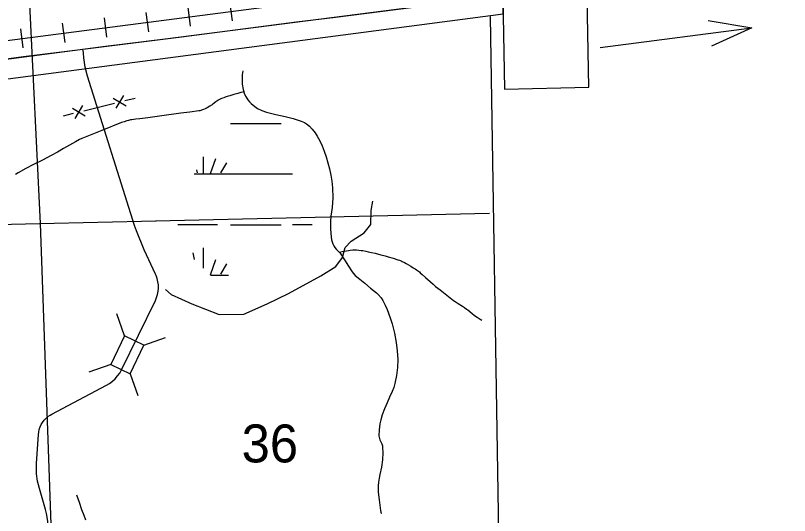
# Model space of a CAD drawing. Extents: x 2480962 to 2688785, y 277103 to 599240.
# Drawn here: x 2607885 to 2617061, y 436658 to 442588 of the extents above; entities that cross this region are included whole.
import ezdxf

# ---------------------------------------------------------------- set-up
doc = ezdxf.new("R2010")
doc.units = 0
for name, color, linetype in [('Local Roads Improved', 7, 'Continuous'), ('Narrow River Creek and Branch and Slough', 7, 'Continuous'), ('National Forest', 7, 'Continuous'), ('Railroads', 7, 'Continuous'), ('Section Lines', 7, 'Continuous'), ('Section Numbers', 7, 'Continuous'), ('Swamps', 7, 'Continuous'), ('Uninventoried Roads and Features', 7, 'Continuous'), ('US Highways Related Text', 7, 'Continuous'), ('US Routes Highway Center Lines', 7, 'Continuous')]:
    doc.layers.add(name, color=color, linetype=linetype)

msp = doc.modelspace()

# ---------------------------------------------------------------- linework, layer by layer
at = {"layer": 'Local Roads Improved'}
msp.add_line((2613511.215, 442575.817), (2613620.397, 435979.885), dxfattribs=at)
at = {"layer": 'Narrow River Creek and Branch and Slough'}
for points in [[(2610579.924, 441933.127), (2610573.254, 441882.929), (2610570.517, 441832.726), (2610572.39, 441772.097), (2610582.484, 441711.484), (2610596.896, 441664.969), (2610611.785, 441632.198), (2610641.144, 441586.228), (2610659.161, 441564.595), (2610679.515, 441543.814), (2610721.448, 441508.305), (2610754.083, 441486.047), (2610805.443, 441459.414), (2610860.328, 441440.539), (2610971.618, 441415.258), (2611082.79, 441390.571), (2611178.624, 441364.963), (2611273.62, 441334.925), (2611309.877, 441318.807), (2611335.185, 441303.283), (2611370.135, 441275.036), (2611401.489, 441241.537), (2611437.315, 441194.266), (2611461.061, 441157.872), (2611492.507, 441101.458), (2611520.014, 441042.471), (2611546.335, 440977.47), (2611569.078, 440911.141), (2611608.615, 440767.505), (2611624.087, 440695.019), (2611635.817, 440621.694), (2611643.212, 440543.99), (2611645.414, 440426.91), (2611639.415, 440310.338), (2611632.254, 440260.086), (2611624.726, 440209.87), (2611620.684, 440148.14), (2611620.764, 440054.952), (2611627.592, 439961.84), (2611632.859, 439928.885), (2611647.557, 439881.029), (2611658.24, 439858.01), (2611671.313, 439835.72), (2611686.409, 439817.257), (2611712.257, 439793.493), (2611735.491, 439767.917), (2611783.798, 439692.034), (2611832.339, 439616.079), (2611869.317, 439558.322), (2611889.405, 439530.784), (2611912.853, 439506.259), (2611968.605, 439459.068), (2612024.876, 439412.67), (2612094.236, 439355.598), (2612163.554, 439298.307), (2612185.3, 439278.225), (2612218.781, 439238.799), (2612240.534, 439206.294), (2612268.693, 439154.098), (2612292.643, 439099.374), (2612327.8, 439003.565), (2612350.008, 438931.302), (2612377.147, 438821.738), (2612397.517, 438710.128), (2612410.097, 438609.988), (2612415.68, 438509.794), (2612413.046, 438414.704), (2612402.029, 438319.613), (2612382.167, 438222.709), (2612368.459, 438175.408), (2612351.402, 438128.965), (2612320.724, 438062.343), (2612289.54, 437996.232), (2612260.268, 437925.316), (2612233.082, 437853.013), (2612214.616, 437791.82), (2612204.749, 437744.913), (2612195.912, 437674.153), (2612193.69, 437604.448), (2612195.7, 437586.564), (2612205.655, 437555.667), (2612226.064, 437509.537), (2612234.025, 437486.213), (2612237.593, 437462.498), (2612237.983, 437404.765), (2612234.063, 437317.142), (2612224.43, 437230.099), (2612206.04, 437142.887), (2612196.32, 437099.338), (2612189.466, 437055.483), (2612186.184, 437009.554), (2612186.357, 436940.193), (2612191.6, 436870.78), (2612194.873, 436843.171), (2612213.356, 436719.797), (2612217.858, 436696.828), (2612220.754, 436685.202), (2612222.554, 436680.43), (2612224.505, 436680.816), (2612225.086, 436684.861), (2612225.367, 436691.754)], [(2610598.895, 441683.126), (2610555.029, 441672.496), (2610522.369, 441663.787), (2610473.596, 441649.926), (2610424.871, 441635.599), (2610394.103, 441626.09), (2610371.244, 441618.392), (2610354.226, 441612.267), (2610328.914, 441602.461), (2610303.87, 441591.846), (2610295.94, 441588.044), (2610288.739, 441584.102), (2610282.167, 441580.116), (2610270.229, 441572.01), (2610260.095, 441564.399), (2610225.401, 441536.318), (2610216.565, 441529.496), (2610202.913, 441519.847), (2610195.844, 441515.382), (2610188.576, 441511.219), (2610156.903, 441494.01), (2610132.823, 441481.702), (2610114.467, 441473.373), (2610100.487, 441467.871), (2610089.861, 441464.263), (2610081.805, 441461.892), (2610069.568, 441458.935), (2610057.131, 441456.777), (2609951.64, 441442.249), (2609846.148, 441427.72), (2609761.755, 441416.097), (2609677.361, 441404.475), (2609566.611, 441389.71), (2609455.815, 441375.285), (2609360.851, 441363.693), (2609313.354, 441357.969), (2609265.9, 441351.773), (2609250.198, 441349.193), (2609236.58, 441346.353), (2609224.743, 441343.491), (2609204.169, 441337.812), (2609173.523, 441328.273), (2609142.949, 441318.42)], [(2609142.949, 441318.42), (2608907.231, 441223.14), (2608671.512, 441127.862), (2608643.393, 441115.561), (2608595.65, 441090.956), (2608456.284, 441009.026), (2608382.809, 440968.481), (2608309.297, 440927.998), (2608204.606, 440873.251), (2608099.229, 440819.783), (2608007.101, 440771.629), (2607915.45, 440722.456), (2607883.661, 440703.517)], [(2611724.637, 439779.384), (2611756.748, 439787.565), (2611785.032, 439793.825), (2611809.879, 439798.504), (2611831.667, 439801.914), (2611850.748, 439804.322), (2611884.126, 439807.12), (2611909.107, 439807.926), (2611927.787, 439807.741), (2611955.685, 439806.104), (2611983.389, 439802.719), (2612003.972, 439799.327), (2612039.949, 439792.596), (2612066.895, 439786.966), (2612107.26, 439777.76), (2612147.564, 439767.847), (2612215.776, 439750.614), (2612266.655, 439737.417), (2612304.657, 439727.092), (2612361.411, 439710.509), (2612417.87, 439692.094), (2612438.155, 439684.583), (2612455.591, 439677.381), (2612470.632, 439670.64), (2612496.532, 439657.96), (2612515.657, 439647.808), (2612543.97, 439631.732), (2612571.967, 439614.871), (2612600.95, 439596.668), (2612622.298, 439582.628), (2612638.057, 439571.791), (2612661.239, 439554.911), (2612672.604, 439546.139), (2612683.808, 439537.115), (2612707.025, 439517.473), (2612746.654, 439482.049), (2612805.262, 439428.093), (2612834.929, 439401.549), (2612865.293, 439375.79), (2612917.772, 439333.184), (2612997.391, 439270.41), (2613037.74, 439239.714), (2613078.531, 439209.59), (2613097.506, 439196.152), (2613131.293, 439173.479), (2613182.488, 439140.241), (2613207.901, 439123.376), (2613232.934, 439105.981), (2613246.507, 439095.941), (2613269.717, 439077.629), (2613304.151, 439049.621), (2613321.632, 439035.958), (2613339.554, 439022.881), (2613357.787, 439010.539), (2613371.639, 439001.57), (2613392.631, 438988.435), (2613413.787, 438975.507)], [(2608609.36, 436904.675), (2608639.418, 436817.968), (2608669.476, 436731.261), (2608694.895, 436661.001), (2608715.001, 436608.688)]]:
    msp.add_lwpolyline(points, dxfattribs=at)
at = {"layer": 'National Forest'}
for p, q in [((2614683.2, 441736.443), (2613159.402, 514187.386)), ((2613648.757, 443363.597), (2613683.421, 441715.416)), ((2613683.421, 441715.416), (2614683.2, 441736.443))]:
    msp.add_line(p, q, dxfattribs=at)
msp.add_lwpolyline([(2604779.768, 441439.448), (2613664.704, 442605.346), (2611816.459, 530482.51)], dxfattribs=at)
at = {"layer": 'Railroads'}
for p, q in [((2610422.423, 442751.996), (2610452.024, 442523.909)), ((2609430.74, 442623.296), (2609460.341, 442395.209)), ((2609926.581, 442687.646), (2609956.183, 442459.559)), ((2608934.898, 442558.946), (2608964.499, 442330.859)), ((2607943.214, 442430.246), (2607972.815, 442202.159)), ((2608439.056, 442494.596), (2608468.657, 442266.509))]:
    msp.add_line(p, q, dxfattribs=at)
for points in [[(2535189.55, 474029.408), (2536089.7, 471644.944), (2536291.253, 471185.4), (2536531.488, 470762.342), (2552586.883, 445559.036), (2552586.884, 445559.036), (2553075.384, 444874.143), (2553427.841, 444460.531), (2556691.947, 440882.519), (2556841.764, 440734.641), (2557006.218, 440603.234), (2557183.506, 440489.737), (2557371.687, 440395.394), (2557568.699, 440321.239), (2557735.519, 440276.028), (2568072.12, 437946.462), (2568887.934, 437807.005), (2569361.53, 437765.755), (2570495.789, 437701.245), (2571983.523, 437694.622), (2573132.142, 437796.523), (2616563.163, 443432.973)], [(2536531.488, 470762.342), (2552586.883, 445559.036), (2552586.884, 445559.036), (2553075.384, 444874.143), (2553427.841, 444460.531), (2556691.947, 440882.519), (2556841.764, 440734.641), (2557006.218, 440603.234), (2557183.506, 440489.737), (2557371.687, 440395.394), (2557568.699, 440321.239), (2557735.519, 440276.028), (2568072.12, 437946.462), (2568887.934, 437807.005), (2569361.53, 437765.755), (2570495.789, 437701.245), (2571983.523, 437694.622), (2573132.142, 437796.523), (2616563.163, 443432.973)]]:
    msp.add_lwpolyline(points, dxfattribs=at)
at = {"layer": 'Section Lines'}
for p, q in [((2607919.944, 445449.014), (2608176.107, 440121.819)), ((2609545.25, 440151.248), (2613504.232, 440241.618)), ((2608170.253, 440121.538), (2609554.138, 440153.127)), ((2602763.728, 439991.934), (2608170.253, 440121.538)), ((2608176.114, 440121.672), (2608370.856, 434752.991))]:
    msp.add_line(p, q, dxfattribs=at)
at = {"layer": 'Swamps'}
for p, q in [((2610435.205, 441305.375), (2611035.207, 441305.382)), ((2610254.678, 440889.222), (2610194.269, 440707.986)), ((2610387.584, 440840.894), (2610315.093, 440720.069)), ((2610438.377, 440707.989), (2611169.236, 440707.998)), ((2610435.223, 440105.367), (2611035.225, 440105.374)), ((2610387.602, 439640.886), (2610315.11, 439520.061))]:
    msp.add_line(p, q, dxfattribs=at)
for points in [[(2610109.69, 440909.858), (2610109.693, 440707.985)], [(2610003.142, 440707.983), (2610438.377, 440707.989)], [(2610029.735, 440759.249), (2610037.199, 440720.066)], [(2609811.071, 440107.977), (2610279.366, 440107.983)], [(2611170.141, 440107.994), (2611400.688, 440107.997)], [(2609988.883, 439773.787), (2610004.108, 439693.871)], [(2610109.706, 439834.2), (2610109.709, 439591.526)], [(2610254.695, 439689.213), (2610194.686, 439509.172)], [(2610195.918, 439507.977), (2610411.668, 439507.98)]]:
    msp.add_lwpolyline(points, dxfattribs=at)
at = {"layer": 'Uninventoried Roads and Features'}
for p, q in [((2608690.346, 442141.76), (2608688.867, 442176.869)), ((2609297.763, 440098.4), (2608738.267, 441869.234)), ((2609045.017, 441608.958), (2609196.426, 441517.715)), ((2609166.343, 441639.041), (2609075.1, 441487.632)), ((2609181.385, 441578.378), (2609302.711, 441608.461)), ((2608681.039, 441518.709), (2608589.796, 441367.3)), ((2608696.081, 441458.046), (2609060.059, 441548.295)), ((2608453.429, 441397.881), (2608574.755, 441427.963)), ((2608559.713, 441488.627), (2608711.122, 441397.383)), ((2609545.647, 439522.183), (2609410.619, 439809.646)), ((2609143.333, 438387.539), (2609543.441, 439209.029)), ((2609176.33, 438788.84), (2609085.181, 439048.248)), ((2609176.329, 438788.84), (2609014.061, 438450.766)), ((2609407.121, 438678.064), (2609176.329, 438788.84)), ((2609405.331, 438677.435), (2609664.739, 438768.584)), ((2609244.853, 438339.99), (2609407.121, 438678.064)), ((2609014.061, 438450.766), (2608754.652, 438359.617)), ((2609014.061, 438450.766), (2609244.853, 438339.99)), ((2609244.853, 438339.99), (2609336.001, 438080.582)), ((2608314.862, 437860.438), (2608964.367, 438202.78)), ((2608134.977, 437276.108), (2608157.427, 437617.849)), ((2608240.443, 436730.633), (2608168.045, 436977.005))]:
    msp.add_line(p, q, dxfattribs=at)
for points in [[(2608738.267, 441869.234), (2608710.647, 441975.769), (2608694.315, 442084.609), (2608690.346, 442141.76)], [(2609664.006, 439339.309), (2609729.025, 439281.003), (2609974.543, 439169.063), (2610299.435, 439041.632), (2610594.079, 439046.692), (2610870.411, 439169.083), (2611121.663, 439292.809), (2611505.697, 439500.77), (2611684.115, 439609.254), (2611760.388, 439719.176), (2611794.111, 439835.811), (2611865.419, 439912.795), (2612017.167, 440009.063), (2612099.455, 440109.475), (2612101.129, 440275.544), (2612121.565, 440384.141)], [(2609410.619, 439809.646), (2609318.592, 440035.594), (2609297.763, 440098.4)], [(2609543.441, 439209.029), (2609558.262, 439243.999), (2609569.346, 439280.326), (2609576.573, 439317.612), (2609579.861, 439355.45), (2609579.177, 439393.424), (2609574.528, 439431.118), (2609565.964, 439468.12), (2609553.58, 439504.024), (2609545.647, 439522.183)], [(2608964.367, 438202.78), (2609001.551, 438224.941), (2609036.215, 438250.866), (2609067.98, 438280.274), (2609096.498, 438312.84), (2609121.453, 438348.209), (2609142.576, 438385.993), (2609143.333, 438387.539)], [(2608157.427, 437617.849), (2608161.076, 437648.635), (2608167.922, 437678.87), (2608177.891, 437708.224), (2608190.875, 437736.376), (2608206.728, 437763.015), (2608225.281, 437787.851), (2608246.328, 437810.613), (2608269.639, 437831.05), (2608294.957, 437848.938), (2608314.862, 437860.438)], [(2608168.045, 436977.005), (2608147.202, 437064.658), (2608135.635, 437154.009), (2608133.472, 437244.08), (2608134.977, 437276.108)], [(2608275.092, 436502.848), (2608268.957, 436592.323), (2608253.504, 436680.667), (2608240.443, 436730.633)]]:
    msp.add_lwpolyline(points, dxfattribs=at)
at = {"layer": 'US Highways Related Text'}
msp.add_line((2614817.781, 442208.407), (2616614.334, 442441.57), dxfattribs=at)
msp.add_lwpolyline([(2616097.836, 442529.283), (2616614.334, 442441.57), (2616137.338, 442224.918)], dxfattribs=at)
at = {"layer": 'US Routes Highway Center Lines'}
for points in [[(2617060.11, 443239.087), (2615376.372, 443017.542), (2612708.978, 442698.519), (2609660.528, 442308.601), (2608951.586, 442219.983), (2606718.418, 441927.544), (2606168.988, 441812.341), (2604946.063, 441519.903), (2602774.929, 440997.058), (2600515.176, 440483.075), (2600231.599, 440403.319), (2596713.475, 439561.45), (2593452.342, 438790.476), (2592769.985, 438639.826), (2588666.983, 437647.307), (2588073.244, 437540.966), (2587887.147, 437514.38), (2586575.604, 437461.21), (2584758.941, 437461.21), (2583952.519, 437452.348), (2581595.287, 437408.039), (2580992.686, 437408.039), (2580886.345, 437390.316)], [(2617060.501, 443241.717), (2616019.213, 443104.188), (2615377.413, 443015.777), (2614630.828, 442927.366), (2614332.85, 442894.621), (2613163.856, 442753.817), (2611680.511, 442563.897), (2611215.533, 442508.231), (2609853.345, 442331.408), (2608428.941, 442154.585), (2607980.335, 442095.645), (2606840.812, 441941.743), (2606729.479, 441935.194), (2605887.935, 441745.274), (2604692.746, 441457.119), (2603759.515, 441237.728), (2602567.6, 440952.847), (2601690.036, 440756.377), (2600799.375, 440546.81), (2600557.062, 440500.967), (2600216.515, 440402.732)]]:
    msp.add_lwpolyline(points, dxfattribs=at)

# ---------------------------------------------------------------- texts
at = {"layer": 'Section Numbers'}
msp.add_text('36', height=450, rotation=359.9791917, dxfattribs=at).set_placement((2610565.718, 437288.137))

doc.saveas('drawing.dxf')
